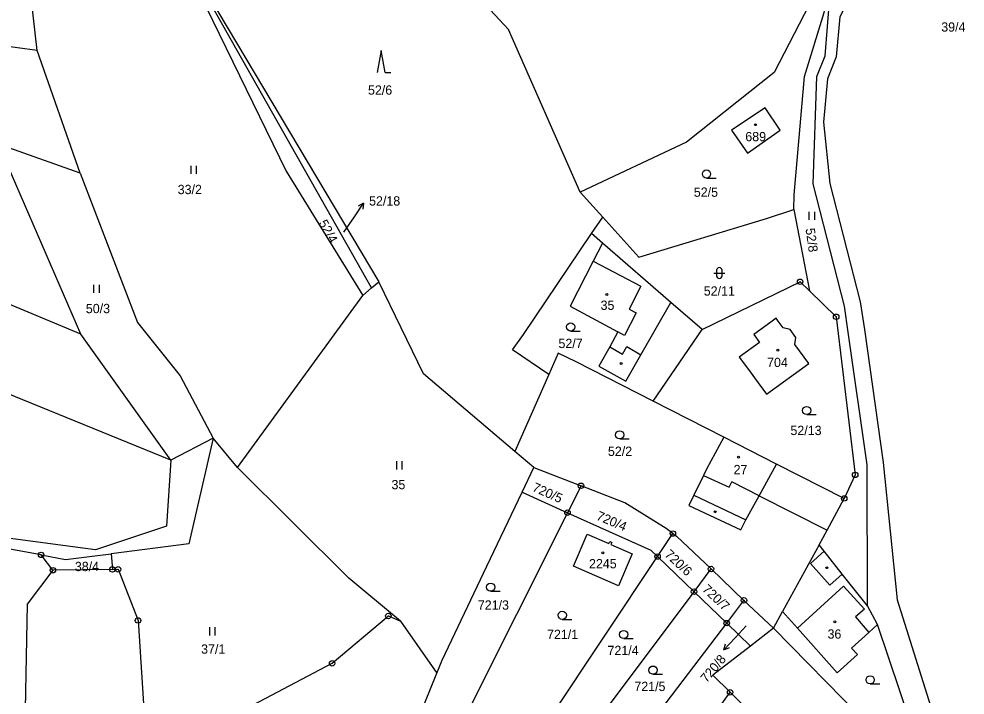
# Model space of a CAD drawing. Extents: x -680203 to -673936, y -1102717 to -1093650.
# Drawn here: x -678587.6 to -678414.6, y -1097722.3 to -1097598.6 of the extents above; entities that cross this region are included whole.
import ezdxf

# ---------------------------------------------------------------- set-up
doc = ezdxf.new("R2010")
doc.units = 0
for name, color, linetype in [('SOxx02xx_Koleje_param další_Popis10', 7, 'Continuous'), ('SOxx02xx_Staničení_Popis10', 7, 'Continuous'), ('SOxxxxxx_Koleje_hlavní_body_Popis10', 7, 'Continuous'), ('SOxxxxxx_Koleje_param další_Popis10', 7, 'Continuous'), ('SOxxxxxx_Osa_bod_P', 7, 'Continuous'), ('SOxxxxxx_Staničení_Popis10', 7, 'Continuous'), ('x_prac', 7, 'Continuous')]:
    doc.layers.add(name, color=color, linetype=linetype)

msp = doc.modelspace()

# ---------------------------------------------------------------- linework, layer by layer
at = {"layer": 'SOxx02xx_Koleje_param další_Popis10'}
for centre, radius in [((-678444.77, -1097646.71), 0.5), ((-678444.77, -1097646.71), 0.0303), ((-678438.18, -1097653.11), 0.5), ((-678438.18, -1097653.11), 0.0303), ((-678434.71, -1097682.02), 0.5), ((-678434.71, -1097682.02), 0.0303), ((-678484.82, -1097684.01), 0.5), ((-678484.82, -1097684.01), 0.0303), ((-678436.71, -1097686.33), 0.5), ((-678436.71, -1097686.33), 0.0303), ((-678487.29, -1097688.93), 0.5), ((-678487.29, -1097688.93), 0.0303), ((-678468.02, -1097692.75), 0.5), ((-678468.02, -1097692.75), 0.0303), ((-678583.51, -1097696.65), 0.5), ((-678583.51, -1097696.65), 0.0303), ((-678470.83, -1097696.96), 0.5), ((-678470.83, -1097696.96), 0.0303), ((-678581.35, -1097699.46), 0.5), ((-678581.35, -1097699.46), 0.0303), ((-678570.49, -1097699.31), 0.5), ((-678570.49, -1097699.31), 0.0303), ((-678569.44, -1097699.29), 0.5), ((-678569.44, -1097699.29), 0.0303), ((-678461.05, -1097699.23), 0.5), ((-678461.05, -1097699.23), 0.0303), ((-678464.16, -1097703.38), 0.5), ((-678464.16, -1097703.38), 0.0303), ((-678455.03, -1097704.97), 0.5), ((-678455.03, -1097704.97), 0.0303), ((-678565.79, -1097708.64), 0.5), ((-678565.79, -1097708.64), 0.0303), ((-678520.03, -1097707.82), 0.5), ((-678520.03, -1097707.82), 0.0303), ((-678458.19, -1097709.12), 0.5), ((-678458.19, -1097709.12), 0.0303), ((-678530.32, -1097716.47), 0.5), ((-678530.32, -1097716.47), 0.0303), ((-678457.57, -1097721.78), 0.5), ((-678457.57, -1097721.78), 0.0303)]:
    msp.add_circle(centre, radius, dxfattribs=at)
at = {"layer": 'SOxx02xx_Staničení_Popis10'}
for p, q in [((-678526.25, -1097634.83), (-678524.57, -1097632.34)), ((-678524.57, -1097632.34), (-678525.55, -1097632.89)), ((-678524.57, -1097632.34), (-678524.72, -1097633.45)), ((-678528.19, -1097637.66), (-678526.25, -1097634.83)), ((-678454.61, -1097709.63), (-678456.65, -1097711.79)), ((-678456.65, -1097711.79), (-678458.7, -1097713.99)), ((-678458.7, -1097713.99), (-678458.38, -1097712.91)), ((-678458.7, -1097713.99), (-678457.65, -1097713.59))]:
    msp.add_line(p, q, dxfattribs=at)
at = {"layer": 'SOxxxxxx_Koleje_hlavní_body_Popis10'}
for p, q in [((-678521.35, -1097604.42), (-678522.1, -1097608.42)), ((-678520.6, -1097608.42), (-678521.35, -1097604.42)), ((-678520.6, -1097608.42), (-678519.6, -1097608.42)), ((-678556.1, -1097626.99), (-678556.1, -1097625.49)), ((-678555.1, -1097626.99), (-678555.1, -1097625.49)), ((-678461.88, -1097627.74), (-678460.13, -1097627.74)), ((-678443.09, -1097635.41), (-678443.09, -1097633.91)), ((-678442.09, -1097635.41), (-678442.09, -1097633.91)), ((-678460.04, -1097644.61), (-678460.04, -1097645.61)), ((-678459.04, -1097645.61), (-678459.04, -1097644.61)), ((-678460.54, -1097645.11), (-678458.54, -1097645.11)), ((-678573.85, -1097648.75), (-678573.85, -1097647.25)), ((-678572.85, -1097648.75), (-678572.85, -1097647.25)), ((-678486.72, -1097655.71), (-678484.97, -1097655.71)), ((-678443.57, -1097670.99), (-678441.82, -1097670.99)), ((-678477.75, -1097675.44), (-678476, -1097675.44)), ((-678518.5, -1097681.01), (-678518.5, -1097679.51)), ((-678517.5, -1097681.01), (-678517.5, -1097679.51)), ((-678501.35, -1097703.3), (-678499.6, -1097703.3)), ((-678488.25, -1097708.44), (-678486.5, -1097708.44)), ((-678552.68, -1097711.37), (-678552.68, -1097709.87)), ((-678551.68, -1097711.37), (-678551.68, -1097709.87)), ((-678477.01, -1097711.96), (-678475.26, -1097711.96)), ((-678471.67, -1097718.47), (-678469.92, -1097718.47)), ((-678431.97, -1097720.24), (-678430.22, -1097720.24))]:
    msp.add_line(p, q, dxfattribs=at)
for centre in [(-678461.88, -1097626.99), (-678486.72, -1097654.96), (-678443.57, -1097670.24), (-678477.75, -1097674.69), (-678501.35, -1097702.55), (-678488.25, -1097707.69), (-678477.01, -1097711.21), (-678471.67, -1097717.72), (-678431.97, -1097719.49)]:
    msp.add_circle(centre, 0.75, dxfattribs=at)
for centre, start, end in [((-678459.54, -1097644.61), 0, 180), ((-678459.54, -1097645.61), 180, 359.9879)]:
    msp.add_arc(centre, 0.5, start, end, dxfattribs=at)
at = {"layer": 'SOxxxxxx_Koleje_param další_Popis10'}
for centre in [(-678452.91, -1097617.98), (-678480.09, -1097649.05), (-678448.84, -1097659.22), (-678477.49, -1097661.66), (-678456.03, -1097678.8), (-678460.28, -1097688.75), (-678480.85, -1097696.28), (-678439.88, -1097698.99), (-678438.44, -1097708.9)]:
    msp.add_circle(centre, 0.175, dxfattribs=at)
at = {"layer": 'SOxxxxxx_Staničení_Popis10'}
for p, q in [((-678482.62, -1097642.95), (-678473.86, -1097647.52)), ((-678473.86, -1097647.52), (-678476.04, -1097651.72)), ((-678476.04, -1097651.72), (-678474.73, -1097652.4)), ((-678474.73, -1097652.4), (-678476.89, -1097656.51)), ((-678476.89, -1097656.51), (-678478.07, -1097655.87)), ((-678479.57, -1097658.59), (-678477.24, -1097659.93)), ((-678477.24, -1097659.93), (-678476.45, -1097658.55)), ((-678476.45, -1097658.55), (-678473.87, -1097660.04)), ((-678452.25, -1097685.86), (-678449.07, -1097680.05)), ((-678462.46, -1097682.11), (-678457.75, -1097684.29)), ((-678457.75, -1097684.29), (-678457.25, -1097683.32)), ((-678452.25, -1097685.86), (-678457.25, -1097683.32)), ((-678464.21, -1097685.73), (-678454.69, -1097690.21)), ((-678440.35, -1097696), (-678442.87, -1097698.23)), ((-678442.87, -1097698.23), (-678439.36, -1097702.17)), ((-678439.36, -1097702.17), (-678437.06, -1097700.16)), ((-678445.24, -1097710.06), (-678436.82, -1097702.37)), ((-678436.82, -1097702.37), (-678433.03, -1097706.56)), ((-678433.03, -1097706.56), (-678434.66, -1097707.95)), ((-678434.66, -1097707.95), (-678432.23, -1097710.83))]:
    msp.add_line(p, q, dxfattribs=at)
at = {"layer": 'x_prac'}
for p, q in [((-678560.7, -1097581.3), (-678521.8, -1097646.7)), ((-678523.09, -1097647.81), (-678560.7, -1097581.3)), ((-678584.24, -1097604.39), (-678586.18, -1097586.75)), ((-678584.24, -1097604.39), (-678595.85, -1097602.92)), ((-678576.4, -1097626.83), (-678584.24, -1097604.39)), ((-678576.27, -1097656.29), (-678591.34, -1097621.57)), ((-678576.4, -1097626.83), (-678591.34, -1097621.57)), ((-678484.97, -1097630.33), (-678480.86, -1097634.89)), ((-678445.92, -1097633.52), (-678443.04, -1097648.39)), ((-678576.27, -1097656.29), (-678626.13, -1097635.51)), ((-678482.89, -1097637.89), (-678480.86, -1097634.89)), ((-678480.9, -1097639.62), (-678482.89, -1097637.89)), ((-678468.38, -1097650.49), (-678480.9, -1097639.62)), ((-678559.81, -1097679.31), (-678646.1, -1097644.25)), ((-678524.7, -1097649.2), (-678523.09, -1097647.81)), ((-678524.7, -1097649.2), (-678523.09, -1097647.81)), ((-678523.09, -1097647.81), (-678521.8, -1097646.7)), ((-678523.09, -1097647.81), (-678521.8, -1097646.7)), ((-678547.62, -1097680.7), (-678524.7, -1097649.2)), ((-678462.67, -1097655.45), (-678468.38, -1097650.49)), ((-678559.81, -1097679.31), (-678576.27, -1097656.29)), ((-678471.66, -1097668.53), (-678462.67, -1097655.45)), ((-678490.71, -1097663.67), (-678496.9, -1097677.72)), ((-678458.71, -1097675.15), (-678471.66, -1097668.53)), ((-678552.07, -1097675.29), (-678559.81, -1097679.31)), ((-678547.62, -1097680.7), (-678552.07, -1097675.29)), ((-678493.42, -1097680.66), (-678496.9, -1097677.72)), ((-678493.42, -1097680.66), (-678496.9, -1097677.72)), ((-678495.59, -1097685.21), (-678493.42, -1097680.66)), ((-678495.59, -1097685.21), (-678493.42, -1097680.66)), ((-678493.42, -1097680.66), (-678484.82, -1097684.01)), ((-678493.42, -1097680.66), (-678484.82, -1097684.01)), ((-678484.82, -1097684.01), (-678487.29, -1097688.93)), ((-678476.81, -1097687.14), (-678484.82, -1097684.01)), ((-678476.81, -1097687.14), (-678484.82, -1097684.01)), ((-678495.59, -1097685.21), (-678487.29, -1097688.93)), ((-678439.85, -1097692.14), (-678436.71, -1097686.33)), ((-678469.28, -1097691.84), (-678476.81, -1097687.14)), ((-678469.28, -1097691.84), (-678476.81, -1097687.14)), ((-678487.29, -1097688.93), (-678505.95, -1097726.15)), ((-678470.83, -1097696.96), (-678468.02, -1097692.75)), ((-678468.02, -1097692.75), (-678469.28, -1097691.84)), ((-678468.02, -1097692.75), (-678469.28, -1097691.84)), ((-678468.02, -1097692.75), (-678467.39, -1097693.21)), ((-678468.02, -1097692.75), (-678467.39, -1097693.21)), ((-678467.39, -1097693.21), (-678461.05, -1097699.23)), ((-678467.39, -1097693.21), (-678461.05, -1097699.23)), ((-678441.29, -1097694.81), (-678439.85, -1097692.14)), ((-678441.29, -1097694.81), (-678447.96, -1097706.99)), ((-678581.35, -1097699.46), (-678583.51, -1097696.65)), ((-678570.69, -1097696.45), (-678570.49, -1097699.31)), ((-678492.82, -1097729.91), (-678470.83, -1097696.96)), ((-678470.83, -1097696.96), (-678464.16, -1097703.38)), ((-678570.49, -1097699.31), (-678581.35, -1097699.46)), ((-678464.16, -1097703.38), (-678461.05, -1097699.23)), ((-678461.05, -1097699.23), (-678455.03, -1097704.97)), ((-678461.05, -1097699.23), (-678455.03, -1097704.97)), ((-678484.5, -1097730.52), (-678464.16, -1097703.38)), ((-678464.16, -1097703.38), (-678458.19, -1097709.12)), ((-678458.19, -1097709.12), (-678455.03, -1097704.97)), ((-678455.03, -1097704.97), (-678449.65, -1097710.08)), ((-678455.03, -1097704.97), (-678449.65, -1097710.08)), ((-678449.65, -1097710.08), (-678447.96, -1097706.99)), ((-678430.64, -1097709.4), (-678432.47, -1097705.97)), ((-678517.79, -1097708.77), (-678511.16, -1097718.3)), ((-678476.54, -1097733.25), (-678458.19, -1097709.12)), ((-678458.19, -1097709.12), (-678453.83, -1097713.32)), ((-678449.65, -1097710.08), (-678453.83, -1097713.32)), ((-678424.2, -1097735.95), (-678449.65, -1097710.08)), ((-678424.2, -1097735.95), (-678449.65, -1097710.08)), ((-678511.16, -1097718.3), (-678510.18, -1097715.91)), ((-678511.16, -1097718.3), (-678510.18, -1097715.91)), ((-678514.8, -1097727.16), (-678511.16, -1097718.3)), ((-678514.8, -1097727.16), (-678511.16, -1097718.3)), ((-678470.05, -1097739.08), (-678457.57, -1097721.78)), ((-678457.57, -1097721.78), (-678450.03, -1097729.25))]:
    msp.add_line(p, q, dxfattribs=at)
for points in [[(-678426.99, -1097577.46), (-678437.51, -1097598.26), (-678438.2, -1097605.59), (-678439.74, -1097609.59), (-678440.47, -1097617.53), (-678439.36, -1097628.74), (-678433.77, -1097650.39), (-678433, -1097655.46), (-678429.57, -1097679.77), (-678427, -1097704.87), (-678415.49, -1097741.51)], [(-678484.97, -1097630.33), (-678498.05, -1097600.57), (-678516.45, -1097580.76)], [(-678560.7, -1097581.3), (-678538.7, -1097626.5), (-678524.7, -1097649.2)], [(-678560.7, -1097581.3), (-678538.7, -1097626.5), (-678524.7, -1097649.2)], [(-678438.92, -1097589.22), (-678443.1, -1097596.06), (-678449.49, -1097608.42), (-678465.56, -1097621.19), (-678484.97, -1097630.33)], [(-678445.92, -1097633.52), (-678445.85, -1097630.83), (-678443.95, -1097609.16), (-678440.4, -1097597.46), (-678438.92, -1097589.22)], [(-678432.47, -1097705.97), (-678432.54, -1097680.19), (-678435.96, -1097655.91), (-678436.67, -1097651.14), (-678442.36, -1097628.8), (-678441.7, -1097609.2), (-678440.19, -1097605.4), (-678438.92, -1097589.22)], [(-678448.43, -1097618.98), (-678451.15, -1097614.89), (-678457.34, -1097618.98), (-678454.39, -1097623.17), (-678448.43, -1097618.98)], [(-678576.4, -1097626.83), (-678565.91, -1097654.17), (-678558.07, -1097663.88), (-678552.07, -1097675.29)], [(-678480.86, -1097634.89), (-678474.28, -1097642.21), (-678450.92, -1097635.11), (-678445.92, -1097633.52)], [(-678490.71, -1097663.67), (-678497.36, -1097659.14), (-678495.33, -1097656.36), (-678482.89, -1097637.89)], [(-678480.9, -1097639.62), (-678482.62, -1097642.95), (-678486.83, -1097651.14), (-678478.07, -1097655.87), (-678479.57, -1097658.59), (-678481.56, -1097662.17), (-678476.64, -1097664.86), (-678473.87, -1097660.04), (-678468.38, -1097650.49)], [(-678496.9, -1097677.72), (-678513.61, -1097663.56), (-678521.8, -1097646.7)], [(-678496.9, -1097677.72), (-678513.61, -1097663.56), (-678521.8, -1097646.7)], [(-678462.67, -1097655.45), (-678444.77, -1097646.71), (-678443.04, -1097648.39)], [(-678443.04, -1097648.39), (-678438.18, -1097653.11), (-678434.71, -1097682.02), (-678436.71, -1097686.33)], [(-678448.76, -1097653.92), (-678449.17, -1097653.35), (-678450.15, -1097654.07), (-678453.26, -1097656.35), (-678452.2, -1097657.8), (-678455.89, -1097660.5), (-678454.02, -1097663.02), (-678453.11, -1097664.25), (-678450.89, -1097667.24), (-678443.16, -1097661.64), (-678445.74, -1097658.16), (-678445.54, -1097656.87), (-678446.56, -1097655.43), (-678447.84, -1097655.16), (-678448.76, -1097653.92)], [(-678559.81, -1097679.31), (-678560.58, -1097691.42), (-678573.57, -1097695.74), (-678600.61, -1097692.15), (-678627.88, -1097674.98), (-678625.58, -1097670.45), (-678668.49, -1097655.77), (-678669, -1097655.59)], [(-678471.66, -1097668.53), (-678485.72, -1097661.34), (-678488.98, -1097659.74), (-678490.71, -1097663.67)], [(-678583.51, -1097696.65), (-678601.34, -1097693.39), (-678629.63, -1097678.37), (-678676.11, -1097664.16)], [(-678552.07, -1097675.29), (-678556.49, -1097694.63), (-678570.69, -1097696.45)], [(-678458.71, -1097675.15), (-678461.88, -1097680.97), (-678462.46, -1097682.11), (-678464.21, -1097685.73), (-678465.11, -1097687.64), (-678455.63, -1097692.07), (-678454.69, -1097690.21), (-678452.25, -1097685.86), (-678439.85, -1097692.14)], [(-678436.71, -1097686.33), (-678449.07, -1097680.05), (-678458.71, -1097675.15)], [(-678517.79, -1097708.77), (-678527.25, -1097700.9), (-678547.62, -1097680.7)], [(-678510.18, -1097715.91), (-678502.01, -1097698.72), (-678495.59, -1097685.21)], [(-678510.18, -1097715.91), (-678502.01, -1097698.72), (-678495.59, -1097685.21)], [(-678487.29, -1097688.93), (-678472.07, -1097695.76), (-678470.83, -1097696.96)], [(-678483.69, -1097692.87), (-678479.74, -1097694.58), (-678479.58, -1097694.21), (-678479.19, -1097694.38), (-678479.35, -1097694.75), (-678475.44, -1097696.44), (-678477.97, -1097702.3), (-678486.22, -1097698.73), (-678483.69, -1097692.87)], [(-678432.47, -1097705.97), (-678437.06, -1097700.16), (-678440.35, -1097696), (-678441.29, -1097694.81)], [(-678583.51, -1097696.65), (-678579.03, -1097697.47), (-678574.65, -1097696.96), (-678570.69, -1097696.45)], [(-678581.35, -1097699.46), (-678586.04, -1097705.68), (-678586.59, -1097734.43), (-678585.83, -1097751.95), (-678583.79, -1097755.74)], [(-678570.49, -1097699.31), (-678569.44, -1097699.29), (-678565.79, -1097708.64), (-678564.21, -1097733.38), (-678566.73, -1097741.6)], [(-678447.96, -1097706.99), (-678445.24, -1097710.06), (-678438.02, -1097718.21), (-678434.31, -1097714.88), (-678435.4, -1097713.68), (-678432.23, -1097710.83), (-678430.64, -1097709.4)], [(-678537.84, -1097739.24), (-678544.74, -1097724.08), (-678530.32, -1097716.47), (-678520.03, -1097707.82), (-678517.79, -1097708.77)], [(-678419.35, -1097742.6), (-678422.34, -1097734.02), (-678430.64, -1097709.4)], [(-678453.83, -1097713.32), (-678460.72, -1097718.67), (-678457.57, -1097721.78)]]:
    msp.add_lwpolyline(points, dxfattribs=at)

# ---------------------------------------------------------------- texts
at = {"layer": 'SOxxxxxx_Osa_bod_P'}
for s, p in [('39/4', (-678418.97, -1097600.97)), ('52/6', (-678523.76, -1097612.5)), ('689', (-678454.79, -1097621.01)), ('33/2', (-678558.54, -1097630.68)), ('52/18', (-678523.56, -1097632.77)), ('52/5', (-678464.2, -1097631.17)), ('52/11', (-678462.38, -1097649.24)), ('50/3', (-678575.33, -1097652.45)), ('35', (-678481.24, -1097651.85)), ('52/7', (-678488.94, -1097658.83)), ('704', (-678450.81, -1097662.3)), ('52/13', (-678446.54, -1097674.74)), ('52/2', (-678479.9, -1097678.55)), ('27', (-678456.93, -1097681.9)), ('35', (-678519.46, -1097684.65)), ('38/4', (-678577.34, -1097699.62)), ('2245', (-678483.36, -1097699.11)), ('721/3', (-678503.68, -1097706.67)), ('721/1', (-678491.03, -1097712.03)), ('36', (-678439.76, -1097711.97)), ('37/1', (-678554.26, -1097714.72)), ('721/4', (-678479.98, -1097714.98)), ('721/5', (-678475.07, -1097721.55))]:
    msp.add_text(s, height=1.7, dxfattribs=at).set_placement(p)
for s, rotation, p in [('52/4', 299, (-678532.83, -1097635.94)), ('52/8', 278, (-678443.79, -1097637.01)), ('720/5', 336, (-678493.87, -1097684.9)), ('720/4', 337, (-678482.15, -1097690.14)), ('720/6', 317, (-678469.65, -1097696.76)), ('720/7', 317, (-678462.79, -1097703.12)), ('720/8', 50, (-678461.85, -1097720.15))]:
    msp.add_text(s, height=1.7, rotation=rotation, dxfattribs=at).set_placement(p)

doc.saveas('drawing.dxf')
